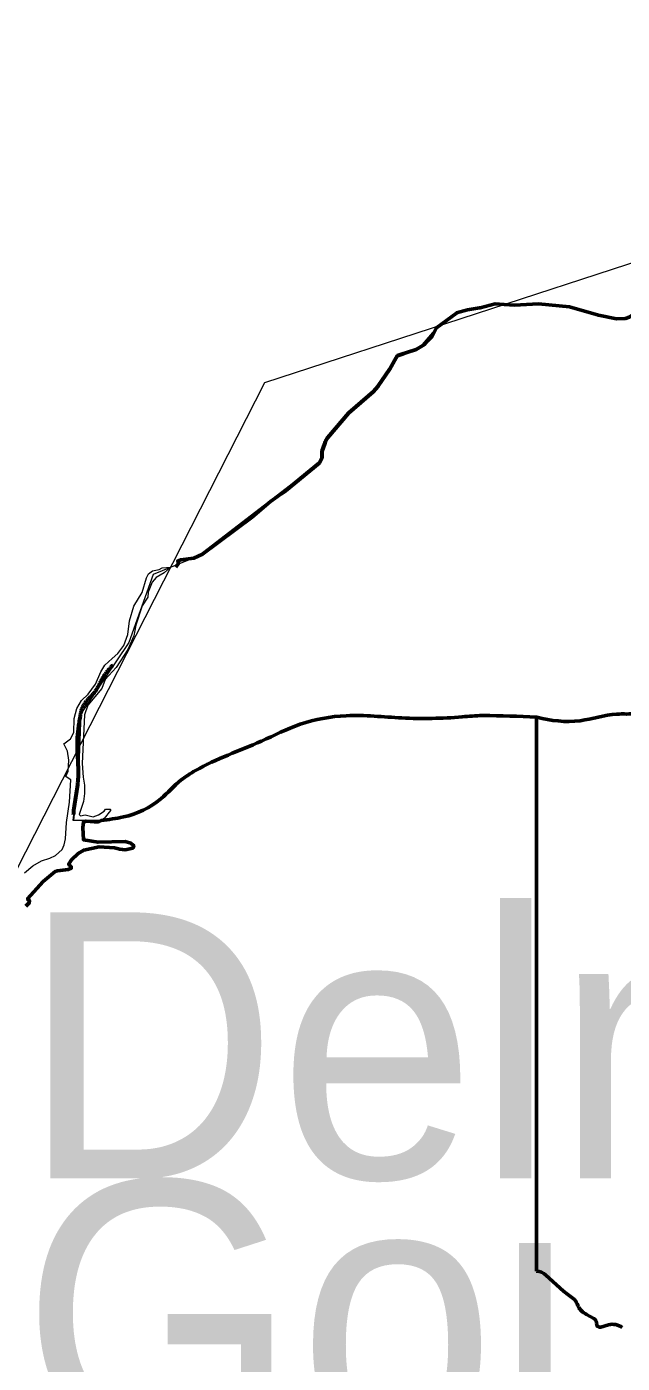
# Model space of a CAD drawing. Extents: x -1643653 to 4543381, y 1624270 to 13878484.
# Drawn here: x 800823 to 801942, y 9017875 to 9020386 of the extents above; entities that cross this region are included whole.
import ezdxf

# ---------------------------------------------------------------- set-up
doc = ezdxf.new("R2010")
doc.units = 0
doc.header["$LTSCALE"] = 160
doc.linetypes.add('LONG_DASH_SHORT_DASH', pattern=[9.9, 6, -1.2, 1.5, -1.2])
doc.layers.add('60', color=7, linetype='Continuous', lineweight=13)

msp = doc.modelspace()

# ---------------------------------------------------------------- linework, layer by layer
at = {"layer": '60', "lineweight": 53}
for p, q in [((801781.1, 9019089.3), (801781.1, 9018048.7)), ((801781.1, 9018048.7), (801781.1, 9019089.3)), ((800963.2, 9018895.4), (800957.6, 9018892)), ((801798.5, 9018041.1), (801832, 9018011)), ((801839.8, 9018004.7), (801850.1, 9017997.2)), ((801858.6, 9017984.7), (801857.8, 9017986.8)), ((801858.6, 9017984.7), (801858.8, 9017984.1)), ((801863.9, 9017976), (801865.8, 9017974.1)), ((801865.8, 9017974.1), (801863.9, 9017976)), ((801874.9, 9017967.3), (801889, 9017959.5)), ((801889, 9017959.5), (801874.9, 9017967.3)), ((801894.1, 9017951), (801894.2, 9017949.1)), ((801894.2, 9017949.1), (801894.1, 9017951)), ((801901.7, 9017943.4), (801916.6, 9017947.5)), ((801916.6, 9017947.5), (801901.7, 9017943.4))]:
    msp.add_line(p, q, dxfattribs=at)
at = {"layer": '60'}
for q in [(800909.9, 9018895.8), (800911, 9018895.9)]:
    msp.add_line((800920.6, 9018979.8), q, dxfattribs=at)
for points in [[(807126, 9013554.3), (805831.2, 9014683.5), (804956.4, 9014561), (803779.5, 9015538.2), (802903.5, 9015653.1), (801522.3, 9016894.9), (800901.2, 9016842.4), (800376.3, 9017157.5), (799886.4, 9016711.1), (799746.4, 9016868.7), (799540.1, 9016834.7), (799794.2, 9017234.1), (799926.4, 9018248.5), (800734.8, 9018666.7), (801270.7, 9019718.2), (802746.2, 9020198.7), (804393.9, 9022148.4), (804477.4, 9023011.8), (804881.1, 9023304.3), (805354.3, 9023555), (806014.4, 9022695.6), (806410.3, 9021665.8)], [(801951.9, 9019839.7), (801931.5, 9019837.9), (801897.5, 9019844.2), (801870.3, 9019852.2), (801843.1, 9019860.2), (801814, 9019862.8), (801703.6, 9019865.5), (801675.3, 9019858.4), (801631.1, 9019848.7), (801593.3, 9019820.7), (801562.7, 9019784.8), (801520, 9019768.9), (801474.8, 9019701.1), (801428.3, 9019660.9), (801384.4, 9019607.1), (801373.4, 9019566.9), (801145.2, 9019391.7), (801060.6, 9019357.4), (801015.2, 9019229.4), (800924.9, 9019095.6), (800920.6, 9018979.8)], [(801951.9, 9019839.7), (801931.5, 9019837.9), (801897.5, 9019844.2), (801870.3, 9019852.2), (801843.1, 9019860.2), (801814, 9019862.8), (801703.6, 9019865.5), (801675.3, 9019858.4), (801631.1, 9019848.7), (801593.3, 9019820.7), (801562.7, 9019784.8), (801520, 9019768.9), (801474.8, 9019701.1), (801428.3, 9019660.9), (801384.4, 9019607.1), (801373.4, 9019566.9), (801145.2, 9019391.7), (801060.6, 9019357.4), (801015.2, 9019229.4), (800924.9, 9019095.6), (800920.6, 9018979.8)], [(801093.7, 9019371.1), (801093.7, 9019371.1), (801081.3, 9019360.6), (801066.5, 9019351.6), (801058.9, 9019343.1), (801051.2, 9019323.8), (801050.8, 9019314.7), (801040, 9019298.1), (801028.1, 9019262.4), (801024.2, 9019242), (801013, 9019216.6), (801013, 9019216.6), (800991.5, 9019182.8), (800970.7, 9019160.1), (800964.5, 9019143.4), (800937.8, 9019112), (800931.6, 9019093.7), (800927.4, 9019002), (800929.1, 9018976.5), (800932.1, 9018961.2), (800932.1, 9018946), (800929.9, 9018930.6), (800921.5, 9018906.4), (800924.2, 9018903.7), (800933.1, 9018905.5), (800948.4, 9018902.2), (800958.2, 9018905.8), (800968.8, 9018912.6), (800971.3, 9018916.5), (800980.3, 9018916.5), (800980.4, 9018915.7)], [(801093.7, 9019371.1), (801093.7, 9019371.1), (801081.3, 9019360.6), (801066.5, 9019351.6), (801058.9, 9019343.1), (801051.2, 9019323.8), (801050.8, 9019314.7), (801040, 9019298.1), (801028.1, 9019262.4), (801024.2, 9019242), (801013, 9019216.6), (801013, 9019216.6), (800991.5, 9019182.8), (800970.7, 9019160.1), (800964.5, 9019143.4), (800937.8, 9019112), (800931.6, 9019093.7), (800927.4, 9019002), (800929.1, 9018976.5), (800932.1, 9018961.2), (800932.1, 9018946), (800929.9, 9018930.6), (800921.5, 9018906.4), (800924.2, 9018903.7), (800933.1, 9018905.5), (800948.4, 9018902.2), (800958.2, 9018905.8), (800968.8, 9018912.6), (800971.3, 9018916.5), (800980.3, 9018916.5), (800980.4, 9018915.7)], [(800983.9, 9019199.4), (800994.7, 9019209.1), (801006, 9019224.2), (801013.4, 9019244.6), (801016.4, 9019270.1), (801024.2, 9019298), (801040.2, 9019323.2), (801048.2, 9019350.8), (801052.1, 9019358.6), (801059.7, 9019364.2), (801072, 9019366.5), (801077.8, 9019369.9), (801093.7, 9019371.1)], [(800983.9, 9019199.4), (800994.7, 9019209.1), (801006, 9019224.2), (801013.4, 9019244.6), (801016.4, 9019270.1), (801024.2, 9019298), (801040.2, 9019323.2), (801048.2, 9019350.8), (801052.1, 9019358.6), (801059.7, 9019364.2), (801072, 9019366.5), (801077.8, 9019369.9), (801093.7, 9019371.1)], [(800892.9, 9019039.3), (800905.3, 9019048.7), (800911.9, 9019060.4), (800912.1, 9019086.9), (800917.2, 9019105.7), (800926.1, 9019120.5), (800938.9, 9019132.7), (800952.6, 9019151.1), (800962.6, 9019174.5), (800970.3, 9019187.2), (800983.9, 9019199.4)], [(800892.9, 9019039.3), (800905.3, 9019048.7), (800911.9, 9019060.4), (800912.1, 9019086.9), (800917.2, 9019105.7), (800926.1, 9019120.5), (800938.9, 9019132.7), (800952.6, 9019151.1), (800962.6, 9019174.5), (800970.3, 9019187.2), (800983.9, 9019199.4)], [(800899.3, 9018975.8), (800896.6, 9018977.5), (800901.2, 9018988), (800902.5, 9019008.3), (800900, 9019025.3), (800892.9, 9019039.3)], [(800899.3, 9018975.8), (800896.6, 9018977.5), (800901.2, 9018988), (800902.5, 9019008.3), (800900, 9019025.3), (800892.9, 9019039.3)], [(800819.2, 9018796.8), (800834.5, 9018809.7), (800851.1, 9018819.5), (800866.5, 9018824.2), (800877.5, 9018829.5), (800889.8, 9018840.8), (800893.8, 9018849.7), (800896.4, 9018860.5), (800898.1, 9018891.1), (800903.8, 9018929.5), (800906.1, 9018971.4), (800899.3, 9018975.8)], [(800819.2, 9018796.8), (800834.5, 9018809.7), (800851.1, 9018819.5), (800866.5, 9018824.2), (800877.5, 9018829.5), (800889.8, 9018840.8), (800893.8, 9018849.7), (800896.4, 9018860.5), (800898.1, 9018891.1), (800903.8, 9018929.5), (800906.1, 9018971.4), (800899.3, 9018975.8)], [(800980.4, 9018915.7), (800980.4, 9018914.2), (800968.8, 9018898.8), (800957.6, 9018892), (800934.8, 9018894.1), (800929.7, 9018892.2), (800928.4, 9018882.2), (800929.9, 9018858.9), (800957.3, 9018854.1), (801008.3, 9018855.4), (801019.1, 9018852.5), (801023.8, 9018847.9)], [(800980.4, 9018915.7), (800980.4, 9018914.2), (800968.8, 9018898.8), (800957.6, 9018892), (800934.8, 9018894.1), (800929.7, 9018892.2), (800928.4, 9018882.2), (800929.9, 9018858.9), (800957.3, 9018854.1), (801008.3, 9018855.4), (801019.1, 9018852.5), (801023.8, 9018847.9)], [(801023.8, 9018847.9), (801024.4, 9018847.3), (801022.7, 9018843.3), (801008.3, 9018840.3), (800998.1, 9018841), (800988.3, 9018843.7), (800959.1, 9018845.4), (800930.3, 9018839.5), (800920, 9018832.9), (800907.2, 9018821.4), (800901.9, 9018812.7), (800907, 9018808.5), (800906.8, 9018805.3), (800901.2, 9018802.9), (800880.9, 9018800.8), (800876.8, 9018799.1), (800854.1, 9018780.8), (800824.8, 9018748.2), (800828.6, 9018744.1), (800828, 9018740.3), (800821.8, 9018734.3)], [(801023.8, 9018847.9), (801024.4, 9018847.3), (801022.7, 9018843.3), (801008.3, 9018840.3), (800998.1, 9018841), (800988.3, 9018843.7), (800959.1, 9018845.4), (800930.3, 9018839.5), (800920, 9018832.9), (800907.2, 9018821.4), (800901.9, 9018812.7), (800907, 9018808.5), (800906.8, 9018805.3), (800901.2, 9018802.9), (800880.9, 9018800.8), (800876.8, 9018799.1), (800854.1, 9018780.8), (800824.8, 9018748.2), (800828.6, 9018744.1), (800828, 9018740.3), (800821.8, 9018734.3)]]:
    msp.add_lwpolyline(points, dxfattribs=at)
at = {"layer": '60', "lineweight": 53}
for points in [[(801576.6, 9019796.3), (801584.8, 9019805.3), (801593.3, 9019820.7), (801630.8, 9019848.5)], [(801630.8, 9019848.5), (801631.1, 9019848.7), (801651.5, 9019854.5), (801673.8, 9019858.1), (801675.3, 9019858.4)], [(801675.3, 9019858.4), (801703.6, 9019865.5), (801720.3, 9019864.6)], [(801720.3, 9019864.6), (801739.5, 9019863.6), (801784.9, 9019865.5), (801843.1, 9019860.2), (801897.5, 9019844.2), (801931.5, 9019837.9), (801948.5, 9019838.5), (801955.3, 9019840.9), (801968.9, 9019849.4), (801972.8, 9019853.2)], [(801515.2, 9019760.2), (801520, 9019768.9), (801555, 9019780.1), (801570.4, 9019789.4), (801576.6, 9019796.3)], [(801383.1, 9019602.8), (801384.4, 9019607.1), (801389.3, 9019614.8), (801428.3, 9019660.9), (801474.8, 9019701.1), (801483.9, 9019711.1), (801505.6, 9019743), (801515.2, 9019760.2)], [(801373.4, 9019566.9), (801378.2, 9019576.3), (801378.6, 9019588.7), (801383.1, 9019602.8)], [(801103.4, 9019371), (801108.8, 9019379.1), (801106.8, 9019382.6), (801112.8, 9019385), (801137, 9019388), (801153.3, 9019395.5), (801247.1, 9019465.1), (801281, 9019494.2), (801309.8, 9019515.1), (801373.4, 9019566.9)], [(800957.6, 9018892), (800934.8, 9018894.1), (800929.7, 9018892.2), (800928.4, 9018882.2), (800929.9, 9018858.9), (800957.3, 9018854.1), (801008.3, 9018855.4), (801019.1, 9018852.5), (801023.8, 9018847.9)], [(801023.8, 9018847.9), (801024.4, 9018847.3), (801022.7, 9018843.3), (801008.3, 9018840.3), (800998.1, 9018841), (800988.3, 9018843.7), (800959.1, 9018845.4), (800930.3, 9018839.5), (800920, 9018832.9), (800907.2, 9018821.4), (800901.9, 9018812.7), (800907, 9018808.5), (800906.8, 9018805.3), (800901.2, 9018802.9), (800880.9, 9018800.8), (800876.8, 9018799.1), (800854.1, 9018780.8), (800824.8, 9018748.2), (800828.6, 9018744.1), (800828, 9018740.3), (800821.8, 9018734.3)], [(801850.1, 9017997.2), (801839.8, 9018004.7), (801832, 9018011), (801798.5, 9018041.1)], [(801858.8, 9017984.1), (801858.6, 9017984.7), (801857.8, 9017986.8)]]:
    msp.add_lwpolyline(points, dxfattribs=at)
at = {"layer": '60', "linetype": 'LONG_DASH_SHORT_DASH', "lineweight": 60}
for points in [[(801515.2, 9019760.2), (801520, 9019768.9), (801531.2, 9019772.5)], [(801383.1, 9019602.8), (801384.4, 9019607.1), (801389.3, 9019614.8), (801428.3, 9019660.9), (801474.8, 9019701.1), (801483.9, 9019711.1), (801505.6, 9019743), (801515.2, 9019760.2)], [(801373.4, 9019566.9), (801378.2, 9019576.3), (801378.6, 9019588.7), (801383.1, 9019602.8)], [(801302.1, 9019509.5), (801309.8, 9019515.1), (801373.4, 9019566.9)]]:
    msp.add_lwpolyline(points, dxfattribs=at)
at = {"layer": '60', "lineweight": 53}
msp.add_lwpolyline([(801858.8, 9017984.1), (801857.8, 9017986.8), (801858.6, 9017984.7)], close=True, dxfattribs=at)
for centre, radius, start, end in [((801778.5, 9018018.8), 30, 48.0413, 84.9827), ((801778.5, 9018018.8), 30, 48.0413, 84.9827), ((801837.1, 9017979.4), 22, 19.7572, 53.9485), ((801837.1, 9017979.4), 22, 19.7572, 53.9485), ((801879.5, 9017991.5), 22, 199.7572, 224.698), ((801879.5, 9017991.5), 22, 199.7572, 224.698), ((801894.2, 9018002.3), 40, 224.698, 241.062), ((801894.2, 9018002.3), 40, 224.698, 241.062), ((801884.1, 9017950.7), 10, 1.3526, 61.062), ((801884.1, 9017950.7), 10, 1.3526, 61.062), ((801900.1, 9017949.2), 6, 181.3526, 285.438), ((801900.1, 9017949.2), 6, 181.3526, 285.438), ((801924.3, 9017919.6), 29, 51.7184, 105.438), ((801924.3, 9017919.6), 29, 51.7184, 105.438)]:
    msp.add_arc(centre, radius, start, end, dxfattribs=at)
at = {"layer": '60', "lineweight": 25}
msp.add_spline([(814781, 9009175.5), (814787.2, 9009173.4), (814796.9, 9009173.4), (814799.4, 9009172.4), (814805.1, 9009174.5), (814805.6, 9009176.5), (814811.7, 9009179.5), (814811.7, 9009179.5), (814801.5, 9009181), (814790.7, 9009181.5), (814784.1, 9009183.1), (814777.4, 9009185.1), (814778.4, 9009175.5)], degree=3, dxfattribs=at)
at = {"layer": '60', "lineweight": 53}
for points in [[(803053.8, 9019271.8), (802972.1, 9019277.7), (802882.8, 9019267.8), (802755.6, 9019279.8), (802621.8, 9019270.2), (802508.3, 9019250.3), (802420.4, 9019238), (802351.5, 9019212.8), (802197.1, 9019170.2), (802041.5, 9019128.9), (801968.8, 9019096.1), (801931.8, 9019095), (801863, 9019082.6), (801781.5, 9019089.2), (801781.1, 9019089.3)], [(801781.1, 9019089.3), (801680.9, 9019092.2), (801679.6, 9019092.2), (801641.4, 9019089.8), (801528.1, 9019087.8), (801423.7, 9019092), (801337, 9019075.8), (801264.2, 9019044.3), (801140.3, 9018988.9), (801113.5, 9018971.2), (801075.1, 9018935.7), (801004.9, 9018901.7), (800963.2, 9018895.4)]]:
    msp.add_spline(points, degree=3, dxfattribs=at)
at = {"layer": '60'}
for points in [[(801781.1, 9019089.3), (801781.5, 9019089.2), (801863, 9019082.6), (801931.8, 9019095), (801968.8, 9019096.1), (802041.5, 9019128.9), (802197.1, 9019170.2), (802351.5, 9019212.8), (802420.4, 9019238), (802508.3, 9019250.3), (802621.8, 9019270.2), (802755.6, 9019279.8), (802882.8, 9019267.8), (802972.1, 9019277.7), (803053.8, 9019271.8)], [(801781.1, 9019089.3), (801781.5, 9019089.2), (801863, 9019082.6), (801931.8, 9019095), (801968.8, 9019096.1), (802041.5, 9019128.9), (802197.1, 9019170.2), (802351.5, 9019212.8), (802420.4, 9019238), (802508.3, 9019250.3), (802621.8, 9019270.2), (802755.6, 9019279.8), (802882.8, 9019267.8), (802972.1, 9019277.7), (803053.8, 9019271.8)], [(800909.9, 9018895.8), (801004.9, 9018901.7), (801075.1, 9018935.7), (801113.5, 9018971.2), (801140.3, 9018988.9), (801264.2, 9019044.3), (801337, 9019075.8), (801423.7, 9019092), (801528.1, 9019087.8), (801641.4, 9019089.8), (801679.6, 9019092.2), (801680.9, 9019092.2), (801781.1, 9019089.3)], [(800911.7, 9018895.9), (801004.9, 9018901.7), (801075.1, 9018935.7), (801113.5, 9018971.2), (801140.3, 9018988.9), (801264.2, 9019044.3), (801337, 9019075.8), (801423.7, 9019092), (801528.1, 9019087.8), (801641.4, 9019089.8), (801679.6, 9019092.2), (801680.9, 9019092.2), (801781.1, 9019089.3)]]:
    msp.add_spline(points, degree=3, dxfattribs=at)
at = {"layer": '60', "linetype": 'LONG_DASH_SHORT_DASH', "lineweight": 60}
msp.add_spline([(800911.4, 9018906.4), (800911.7, 9018910.4), (800920.2, 9018973.7), (800918.5, 9019043.8), (800923.5, 9019087.7), (800930.3, 9019112.1), (800950.5, 9019135.8), (800970.8, 9019170.4), (800985.4, 9019187.2)], degree=3, dxfattribs=at)

# ---------------------------------------------------------------- texts
at = {"layer": '60'}
for s, p in [('Delmiro', (800813, 9018222.6)), ('Gouveia', (800813, 9017717.6))]:
    msp.add_text(s, height=500, dxfattribs=at).set_placement(p)

doc.saveas('drawing.dxf')
